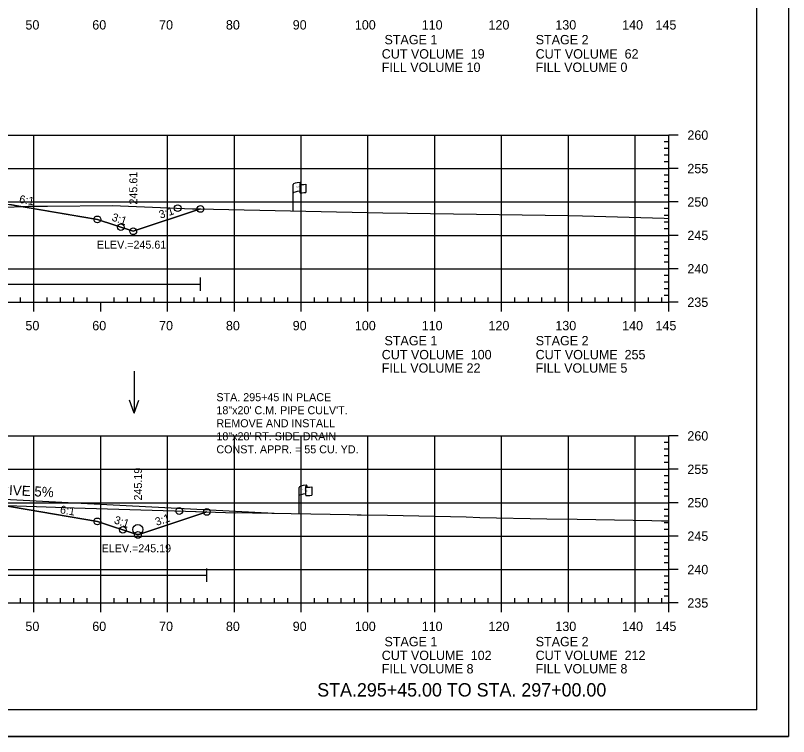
# Model space of a CAD drawing. Extents: x 1365647 to 1367999, y 387113 to 400173.
# Drawn here: x 1365941.3 to 1366057, y 396972.9 to 397080.8 of the extents above; entities that cross this region are included whole.
import ezdxf

# ---------------------------------------------------------------- set-up
doc = ezdxf.new("R2010")
doc.units = 0
for name, color, linetype in [('E_Existing ROW', 7, 'Continuous'), ('R_Axis', 7, 'Continuous'), ('R_Axis Annot', 7, 'Continuous'), ('R_Border', 7, 'Continuous'), ('R_Border Notes', 7, 'Continuous'), ('R_Contours', 7, 'Continuous'), ('R_Draft', 7, 'Continuous'), ('R_Drive', 7, 'Continuous'), ('R_Exist Surface', 7, 'Continuous'), ('R_Fin Surface', 7, 'Continuous'), ('R_Fin Surface Annot', 7, 'Continuous'), ('R_Grid', 7, 'Continuous'), ('R_No Plot', 7, 'Continuous'), ('R_Proposed Const Limits', 7, 'Continuous'), ('R_Water', 7, 'Continuous'), ('R_Water Annot', 7, 'Continuous')]:
    doc.layers.add(name, color=color, linetype=linetype)

msp = doc.modelspace()

# ---------------------------------------------------------------- linework, layer by layer
at = {"layer": 'E_Existing ROW'}
for p, q in [((1365982.87, 397051.58), (1365982.87, 397055.53)), ((1365983.87, 397055.63), (1365983.87, 397055.62)), ((1365983.87, 397055.62), (1365983.87, 397054.39)), ((1365984.04, 397055.79), (1365984.04, 397055.55)), ((1365984.81, 397055.59), (1365984.81, 397054.35)), ((1365983.77, 397006.28), (1365983.77, 397010.23)), ((1365984.76, 397010.33), (1365984.76, 397010.31)), ((1365984.76, 397010.31), (1365984.76, 397009.09)), ((1365984.93, 397010.48), (1365984.93, 397010.24)), ((1365985.7, 397010.29), (1365985.7, 397009.05))]:
    msp.add_line(p, q, dxfattribs=at)
for centre, radius, start, end in [((1365983.95, 397055.63), 0.078, 88.6458, 274.2828), ((1365983.96, 397055.79), 0.0783, 263.0712, 93.9564), ((1365983.95, 397054.39), 0.0783, 180, 273.9564), ((1365984.84, 397010.33), 0.078, 88.6458, 274.2828), ((1365984.85, 397010.48), 0.0783, 263.0712, 93.9564), ((1365984.84, 397009.09), 0.0783, 180, 273.9564)]:
    msp.add_arc(centre, radius, start, end, dxfattribs=at)
for centre, major_axis, ratio, start_param, end_param in [((1365984.46, 397055.58), (-1.58, -0.04), 0.19887, 5.030368, 6.283185), ((1365985.16, 397055.69), (-1.23, -0.13), 0.052933, 0.159456, 1.268315), ((1365984.45, 397054.26), (-1.58, -0.04), 0.19887, 5.083035, 6.194897), ((1365985.16, 397054.45), (-1.23, -0.13), 0.052933, 0.159456, 1.268315), ((1365985.35, 397010.27), (-1.58, -0.04), 0.19887, 5.030368, 6.283185), ((1365986.06, 397010.39), (-1.23, -0.13), 0.052933, 0.159456, 1.268315), ((1365985.34, 397008.96), (-1.58, -0.04), 0.19887, 5.083035, 6.194897), ((1365986.06, 397009.15), (-1.23, -0.13), 0.052933, 0.159456, 1.268315)]:
    msp.add_ellipse(centre, major_axis=major_axis, ratio=ratio, start_param=start_param, end_param=end_param, dxfattribs=at)
at = {"layer": 'R_Axis'}
for p, q in [((1366039.09, 397061.93), (1366038.39, 397061.93)), ((1366039.09, 397037.93), (1366039.09, 397062.93)), ((1366040.49, 397062.93), (1366039.09, 397062.93)), ((1366039.09, 397060.93), (1366038.39, 397060.93)), ((1366039.09, 397059.93), (1366038.39, 397059.93)), ((1366039.09, 397058.93), (1366038.39, 397058.93)), ((1366040.49, 397057.93), (1366039.09, 397057.93)), ((1366039.09, 397056.93), (1366038.39, 397056.93)), ((1366039.09, 397055.93), (1366038.39, 397055.93)), ((1366039.09, 397054.93), (1366038.39, 397054.93)), ((1366039.09, 397053.93), (1366038.39, 397053.93)), ((1366040.49, 397052.93), (1366039.09, 397052.93)), ((1366039.09, 397051.93), (1366038.39, 397051.93)), ((1366039.09, 397050.93), (1366038.39, 397050.93)), ((1366039.09, 397049.93), (1366038.39, 397049.93)), ((1366039.09, 397048.93), (1366038.39, 397048.93)), ((1366040.49, 397047.93), (1366039.09, 397047.93)), ((1366039.09, 397046.93), (1366038.39, 397046.93)), ((1366039.09, 397045.93), (1366038.39, 397045.93)), ((1366039.09, 397044.93), (1366038.39, 397044.93)), ((1366039.09, 397043.93), (1366038.39, 397043.93)), ((1366040.49, 397042.93), (1366039.09, 397042.93)), ((1366039.09, 397041.93), (1366038.39, 397041.93)), ((1366039.09, 397040.93), (1366038.39, 397040.93)), ((1366039.09, 397039.93), (1366038.39, 397039.93)), ((1366039.09, 397038.93), (1366038.39, 397038.93)), ((1365749.09, 397037.93), (1366039.09, 397037.93)), ((1365942.09, 397037.93), (1365942.09, 397038.63)), ((1365944.09, 397036.53), (1365944.09, 397037.93)), ((1365946.09, 397037.93), (1365946.09, 397038.63)), ((1365948.09, 397037.93), (1365948.09, 397038.63)), ((1365950.09, 397037.93), (1365950.09, 397038.63)), ((1365952.09, 397037.93), (1365952.09, 397038.63)), ((1365954.09, 397036.53), (1365954.09, 397037.93)), ((1365956.09, 397037.93), (1365956.09, 397038.63)), ((1365958.09, 397037.93), (1365958.09, 397038.63)), ((1365960.09, 397037.93), (1365960.09, 397038.63)), ((1365962.09, 397037.93), (1365962.09, 397038.63)), ((1365964.09, 397036.53), (1365964.09, 397037.93)), ((1365966.09, 397037.93), (1365966.09, 397038.63)), ((1365968.09, 397037.93), (1365968.09, 397038.63)), ((1365970.09, 397037.93), (1365970.09, 397038.63)), ((1365972.09, 397037.93), (1365972.09, 397038.63)), ((1365974.09, 397036.53), (1365974.09, 397037.93)), ((1365976.09, 397037.93), (1365976.09, 397038.63)), ((1365978.09, 397037.93), (1365978.09, 397038.63)), ((1365980.09, 397037.93), (1365980.09, 397038.63)), ((1365982.09, 397037.93), (1365982.09, 397038.63)), ((1365984.09, 397036.53), (1365984.09, 397037.93)), ((1365986.09, 397037.93), (1365986.09, 397038.63)), ((1365988.09, 397037.93), (1365988.09, 397038.63)), ((1365990.09, 397037.93), (1365990.09, 397038.63)), ((1365992.09, 397037.93), (1365992.09, 397038.63)), ((1365994.09, 397036.53), (1365994.09, 397037.93)), ((1365996.09, 397037.93), (1365996.09, 397038.63)), ((1365998.09, 397037.93), (1365998.09, 397038.63)), ((1366000.09, 397037.93), (1366000.09, 397038.63)), ((1366002.09, 397037.93), (1366002.09, 397038.63)), ((1366004.09, 397036.53), (1366004.09, 397037.93)), ((1366006.09, 397037.93), (1366006.09, 397038.63)), ((1366008.09, 397037.93), (1366008.09, 397038.63)), ((1366010.09, 397037.93), (1366010.09, 397038.63)), ((1366012.09, 397037.93), (1366012.09, 397038.63)), ((1366014.09, 397036.53), (1366014.09, 397037.93)), ((1366016.09, 397037.93), (1366016.09, 397038.63)), ((1366018.09, 397037.93), (1366018.09, 397038.63)), ((1366020.09, 397037.93), (1366020.09, 397038.63)), ((1366022.09, 397037.93), (1366022.09, 397038.63)), ((1366024.09, 397036.53), (1366024.09, 397037.93)), ((1366026.09, 397037.93), (1366026.09, 397038.63)), ((1366028.09, 397037.93), (1366028.09, 397038.63)), ((1366030.09, 397037.93), (1366030.09, 397038.63)), ((1366032.09, 397037.93), (1366032.09, 397038.63)), ((1366034.09, 397036.53), (1366034.09, 397037.93)), ((1366036.09, 397037.93), (1366036.09, 397038.63)), ((1366038.09, 397037.93), (1366038.09, 397038.63)), ((1366039.09, 397036.53), (1366039.09, 397037.93)), ((1366040.49, 397037.93), (1366039.09, 397037.93)), ((1366039.09, 396992.93), (1366039.09, 397017.93)), ((1366040.49, 397017.93), (1366039.09, 397017.93)), ((1366039.09, 397016.93), (1366038.39, 397016.93)), ((1366039.09, 397015.93), (1366038.39, 397015.93)), ((1366039.09, 397014.93), (1366038.39, 397014.93)), ((1366039.09, 397013.93), (1366038.39, 397013.93)), ((1366040.49, 397012.93), (1366039.09, 397012.93)), ((1366039.09, 397011.93), (1366038.39, 397011.93)), ((1366039.09, 397010.93), (1366038.39, 397010.93)), ((1366039.09, 397009.93), (1366038.39, 397009.93)), ((1366039.09, 397008.93), (1366038.39, 397008.93)), ((1366040.49, 397007.93), (1366039.09, 397007.93)), ((1366039.09, 397006.93), (1366038.39, 397006.93)), ((1366039.09, 397005.93), (1366038.39, 397005.93)), ((1366039.09, 397004.93), (1366038.39, 397004.93)), ((1366039.09, 397003.93), (1366038.39, 397003.93)), ((1366040.49, 397002.93), (1366039.09, 397002.93)), ((1366039.09, 397001.93), (1366038.39, 397001.93)), ((1366039.09, 397000.93), (1366038.39, 397000.93)), ((1366039.09, 396999.93), (1366038.39, 396999.93)), ((1366039.09, 396998.93), (1366038.39, 396998.93)), ((1366040.49, 396997.93), (1366039.09, 396997.93)), ((1366039.09, 396996.93), (1366038.39, 396996.93)), ((1366039.09, 396995.93), (1366038.39, 396995.93)), ((1366039.09, 396994.93), (1366038.39, 396994.93)), ((1365942.09, 396992.93), (1365942.09, 396993.63)), ((1365946.09, 396992.93), (1365946.09, 396993.63)), ((1365948.09, 396992.93), (1365948.09, 396993.63)), ((1365950.09, 396992.93), (1365950.09, 396993.63)), ((1365952.09, 396992.93), (1365952.09, 396993.63)), ((1365956.09, 396992.93), (1365956.09, 396993.63)), ((1365958.09, 396992.93), (1365958.09, 396993.63)), ((1365960.09, 396992.93), (1365960.09, 396993.63)), ((1365962.09, 396992.93), (1365962.09, 396993.63)), ((1365966.09, 396992.93), (1365966.09, 396993.63)), ((1365968.09, 396992.93), (1365968.09, 396993.63)), ((1365970.09, 396992.93), (1365970.09, 396993.63)), ((1365972.09, 396992.93), (1365972.09, 396993.63)), ((1365976.09, 396992.93), (1365976.09, 396993.63)), ((1365978.09, 396992.93), (1365978.09, 396993.63)), ((1365980.09, 396992.93), (1365980.09, 396993.63)), ((1365982.09, 396992.93), (1365982.09, 396993.63)), ((1365986.09, 396992.93), (1365986.09, 396993.63)), ((1365988.09, 396992.93), (1365988.09, 396993.63)), ((1365990.09, 396992.93), (1365990.09, 396993.63)), ((1365992.09, 396992.93), (1365992.09, 396993.63)), ((1365996.09, 396992.93), (1365996.09, 396993.63)), ((1365998.09, 396992.93), (1365998.09, 396993.63)), ((1366000.09, 396992.93), (1366000.09, 396993.63)), ((1366002.09, 396992.93), (1366002.09, 396993.63)), ((1366006.09, 396992.93), (1366006.09, 396993.63)), ((1366008.09, 396992.93), (1366008.09, 396993.63)), ((1366010.09, 396992.93), (1366010.09, 396993.63)), ((1366012.09, 396992.93), (1366012.09, 396993.63)), ((1366016.09, 396992.93), (1366016.09, 396993.63)), ((1366018.09, 396992.93), (1366018.09, 396993.63)), ((1366020.09, 396992.93), (1366020.09, 396993.63)), ((1366022.09, 396992.93), (1366022.09, 396993.63)), ((1366026.09, 396992.93), (1366026.09, 396993.63)), ((1366028.09, 396992.93), (1366028.09, 396993.63)), ((1366030.09, 396992.93), (1366030.09, 396993.63)), ((1366032.09, 396992.93), (1366032.09, 396993.63)), ((1366036.09, 396992.93), (1366036.09, 396993.63)), ((1366038.09, 396992.93), (1366038.09, 396993.63)), ((1366039.09, 396993.93), (1366038.39, 396993.93)), ((1365749.09, 396992.93), (1366039.09, 396992.93)), ((1365944.09, 396991.53), (1365944.09, 396992.93)), ((1365954.09, 396991.53), (1365954.09, 396992.93)), ((1365964.09, 396991.53), (1365964.09, 396992.93)), ((1365974.09, 396991.53), (1365974.09, 396992.93)), ((1365984.09, 396991.53), (1365984.09, 396992.93)), ((1365994.09, 396991.53), (1365994.09, 396992.93)), ((1366004.09, 396991.53), (1366004.09, 396992.93)), ((1366014.09, 396991.53), (1366014.09, 396992.93)), ((1366024.09, 396991.53), (1366024.09, 396992.93)), ((1366034.09, 396991.53), (1366034.09, 396992.93)), ((1366039.09, 396991.53), (1366039.09, 396992.93)), ((1366040.49, 396992.93), (1366039.09, 396992.93))]:
    msp.add_line(p, q, dxfattribs=at)
at = {"layer": 'R_Border'}
for q in [(1366052.27, 397182.39), (1365736.09, 396976.93)]:
    msp.add_line((1366052.27, 396976.93), q, dxfattribs=at)
at = {"layer": 'R_Contours'}
for points in [[(1365914.17, 397053.01), (1365914.38, 397052.94), (1365918.21, 397052.02), (1365920.51, 397051.73), (1365921.07, 397051.63), (1365921.69, 397051.55), (1365926.15, 397050.92), (1365931.03, 397051.58), (1365932.84, 397051.84), (1365939.11, 397052.1), (1365942.12, 397052.24), (1365940.72, 397052.48), (1365925.59, 397052.78)], [(1365942.12, 397052.24), (1365943.26, 397052.3), (1365946.14, 397052.31), (1365955.85, 397052.38), (1365967.82, 397051.91), (1365967.9, 397051.9), (1365969.01, 397051.88), (1365958.97, 397048.54), (1365953.59, 397050.33)], [(1365906.22, 397008.99), (1365909.22, 397008.82), (1365910.77, 397008.72), (1365911.82, 397008.66), (1365911.98, 397008.64), (1365912.04, 397008.63), (1365915.66, 397008.49), (1365922.2, 397008.16), (1365924.62, 397008.04), (1365925.87, 397007.99), (1365928.25, 397007.91), (1365945.93, 397007.29), (1365950.1, 397007.15), (1365966.77, 397006.66), (1365969.98, 397006.55), (1365959.67, 397003.11), (1365953.59, 397005.14), (1365940.72, 397007.29), (1365925.59, 397007.59), (1365906.22, 397007.98)]]:
    msp.add_lwpolyline(points, close=True, dxfattribs=at)
at = {"layer": 'R_Drive'}
msp.add_line((1365938.48, 397008.53), (1365980.03, 397006.37), dxfattribs=at)
at = {"layer": 'R_Exist Surface'}
for points in [[(1365939.11, 397052.1), (1365943.26, 397052.3), (1365946.14, 397052.31), (1365955.85, 397052.38), (1365967.82, 397051.91), (1365967.9, 397051.9), (1365970.99, 397051.84), (1365996.29, 397051.3), (1366000, 397051.25), (1366024.05, 397050.91), (1366026.2, 397050.86), (1366038.39, 397050.49), (1366039.09, 397050.48)], [(1365928.25, 397007.91), (1365945.93, 397007.29), (1365950.1, 397007.15), (1365966.77, 397006.66), (1365974.24, 397006.4), (1365974.58, 397006.46), (1365976.82, 397006.4), (1365991.31, 397006.15), (1365992.45, 397006.13), (1365993.09, 397006.11), (1365997, 397006.05), (1366008.8, 397005.8), (1366010.84, 397005.72), (1366020.88, 397005.53), (1366025.4, 397005.45), (1366036.59, 397005.25), (1366038.03, 397005.22), (1366039.09, 397005.2)]]:
    msp.add_lwpolyline(points, dxfattribs=at)
at = {"layer": 'R_Fin Surface'}
for points in [[(1365815.81, 397056.59), (1365834.59, 397050.33), (1365847.47, 397052.48), (1365856.59, 397054), (1365862.59, 397054.24), (1365864.59, 397054.28), (1365894.09, 397054.87), (1365923.59, 397054.28), (1365925.59, 397054.24), (1365931.59, 397054), (1365940.72, 397052.48), (1365953.59, 397050.33), (1365958.97, 397048.54), (1365969.01, 397051.88)], [(1365817.66, 397010.79), (1365834.59, 397005.14), (1365847.47, 397007.29), (1365856.59, 397008.81), (1365862.59, 397009.05), (1365864.59, 397009.09), (1365894.09, 397009.68), (1365923.59, 397009.09), (1365925.59, 397009.05), (1365931.59, 397008.81), (1365940.72, 397007.29), (1365953.59, 397005.14), (1365959.67, 397003.11), (1365969.98, 397006.55)]]:
    msp.add_lwpolyline(points, dxfattribs=at)
at = {"layer": 'R_Grid'}
for p, q in [((1365749.09, 397062.93), (1366039.09, 397062.93)), ((1365944.09, 397037.93), (1365944.09, 397062.93)), ((1365964.09, 397037.93), (1365964.09, 397062.93)), ((1365974.09, 397037.93), (1365974.09, 397062.93)), ((1365984.09, 397037.93), (1365984.09, 397062.93)), ((1365994.09, 397037.93), (1365994.09, 397062.93)), ((1366004.09, 397037.93), (1366004.09, 397062.93)), ((1366014.09, 397037.93), (1366014.09, 397062.93)), ((1366024.09, 397037.93), (1366024.09, 397062.93)), ((1366034.09, 397037.93), (1366034.09, 397062.93)), ((1366039.09, 397037.93), (1366039.09, 397062.93)), ((1365749.09, 397057.93), (1366039.09, 397057.93)), ((1365749.09, 397052.93), (1366039.09, 397052.93)), ((1365749.09, 397047.93), (1366039.09, 397047.93)), ((1365749.09, 397042.93), (1366039.09, 397042.93)), ((1365749.09, 397037.93), (1366039.09, 397037.93)), ((1365749.09, 397017.93), (1366039.09, 397017.93)), ((1365944.09, 396992.93), (1365944.09, 397017.93)), ((1365954.09, 396992.93), (1365954.09, 397017.93)), ((1365964.09, 396992.93), (1365964.09, 397017.93)), ((1365974.09, 396992.93), (1365974.09, 397017.93)), ((1365984.09, 396992.93), (1365984.09, 397017.93)), ((1365994.09, 396992.93), (1365994.09, 397017.93)), ((1366004.09, 396992.93), (1366004.09, 397017.93)), ((1366014.09, 396992.93), (1366014.09, 397017.93)), ((1366024.09, 396992.93), (1366024.09, 397017.93)), ((1366034.09, 396992.93), (1366034.09, 397017.93)), ((1366039.09, 396992.93), (1366039.09, 397017.93)), ((1365749.09, 397012.93), (1366039.09, 397012.93)), ((1365749.09, 397007.93), (1366039.09, 397007.93)), ((1365749.09, 397002.93), (1366039.09, 397002.93)), ((1365749.09, 396997.93), (1366039.09, 396997.93)), ((1365749.09, 396992.93), (1366039.09, 396992.93))]:
    msp.add_line(p, q, dxfattribs=at)
at = {"layer": 'R_No Plot'}
msp.add_line((1365723.69, 396972.95), (1366057.03, 396972.95), dxfattribs=at)
msp.add_lwpolyline([(1365723.69, 397186.28), (1366057.03, 397186.28), (1366057.03, 396972.94), (1365723.69, 396972.94)], close=True, dxfattribs=at)
for centre in [(1365965.61, 397052), (1365969.01, 397051.88), (1365953.59, 397050.33), (1365953.59, 397050.33), (1365957.1, 397049.16), (1365958.97, 397048.54), (1365965.85, 397006.69), (1365969.98, 397006.55), (1365953.59, 397005.14), (1365953.59, 397005.14), (1365953.59, 397005.14), (1365953.59, 397005.14), (1365953.59, 397005.14), (1365957.4, 397003.87), (1365959.67, 397003.11)]:
    msp.add_circle(centre, 0.5, dxfattribs=at)
at = {"layer": 'R_Proposed Const Limits'}
for points in [[(1365958.97, 397048.54), (1365969.01, 397051.88)], [(1365959.67, 397003.11), (1365969.98, 397006.55)]]:
    msp.add_lwpolyline(points, dxfattribs=at)
at = {"layer": 'R_Water'}
for p, q in [((1365969.01, 397039.65), (1365969.01, 397041.65)), ((1365882.09, 397040.65), (1365969.01, 397040.65)), ((1365882.5, 396997.11), (1365969.98, 396997.11)), ((1365969.98, 396996.11), (1365969.98, 396998.11))]:
    msp.add_line(p, q, dxfattribs=at)
msp.add_circle((1365959.65, 397003.91), 0.75, dxfattribs=at)
at = {"layer": 'R_Water Annot'}
for p, q in [((1365959.12, 397027.61), (1365959.12, 397021.33)), ((1365959.12, 397021.33), (1365958.42, 397023.25)), ((1365959.12, 397021.33), (1365959.82, 397023.25))]:
    msp.add_line(p, q, dxfattribs=at)

# ---------------------------------------------------------------- texts
at = {"layer": 'E_Existing ROW'}
for s, height, rotation, p in [('R ', 0.2, 9.9884, (1365983.39, 397055.04)), (' O', 0.2, 9.9884, (1365983.54, 397055.08)), ('W', 0.2, 351.1788, (1365983.87, 397054.91)), ('DWB 11-9-07', 0.001, 90, (1365984.04, 397055.55)), ('DWB 11-9-07', 0.001, 5.0717, (1365984.8, 397054.35)), ('DWB 11-9-07', 0.001, 90, (1365982.87, 397051.58)), ('R ', 0.2, 9.9884, (1365984.29, 397009.73)), (' O', 0.2, 9.9884, (1365984.43, 397009.78)), ('W', 0.2, 351.1788, (1365984.76, 397009.61)), ('DWB 11-9-07', 0.001, 90, (1365984.93, 397010.24)), ('DWB 11-9-07', 0.001, 5.0717, (1365985.69, 397009.05)), ('DWB 11-9-07', 0.001, 90, (1365983.77, 397006.28))]:
    msp.add_text(s, height=height, rotation=rotation, dxfattribs=at).set_placement(p)
at = {"layer": 'R_Axis Annot'}
for s, p in [('50', (1365942.83, 397078.73)), ('60', (1365952.83, 397078.73)), ('70', (1365962.83, 397078.73)), ('80', (1365972.83, 397078.73)), ('90', (1365982.83, 397078.73)), ('100', (1365992.13, 397078.73)), ('110', (1366002.13, 397078.73)), ('120', (1366012.13, 397078.73)), ('130', (1366022.13, 397078.73)), ('140', (1366032.13, 397078.73)), ('145', (1366037.12, 397078.73)), ('STAGE 1', (1365996.56, 397076.52)), ('STAGE 2', (1366019.19, 397076.52)), ('CUT VOLUME  19', (1365996.15, 397074.39)), ('CUT VOLUME  62', (1366019.18, 397074.39)), ('FILL VOLUME 10', (1365996.15, 397072.39)), ('FILL VOLUME 0', (1366019.18, 397072.39)), ('260', (1366041.89, 397062.23)), ('255', (1366041.89, 397057.23)), ('250', (1366041.89, 397052.23)), ('245', (1366041.89, 397047.23)), ('240', (1366041.89, 397042.23)), ('235', (1366041.89, 397037.23)), ('50', (1365942.83, 397033.73)), ('60', (1365952.83, 397033.73)), ('70', (1365962.83, 397033.73)), ('80', (1365972.83, 397033.73)), ('90', (1365982.83, 397033.73)), ('100', (1365992.13, 397033.73)), ('110', (1366002.13, 397033.73)), ('120', (1366012.13, 397033.73)), ('130', (1366022.13, 397033.73)), ('140', (1366032.13, 397033.73)), ('145', (1366037.12, 397033.73)), ('STAGE 1', (1365996.56, 397031.48)), ('STAGE 2', (1366019.19, 397031.48)), ('CUT VOLUME  100', (1365996.15, 397029.39)), ('CUT VOLUME  255', (1366019.18, 397029.39)), ('FILL VOLUME 22', (1365996.15, 397027.39)), ('FILL VOLUME 5', (1366019.18, 397027.39)), ('260', (1366041.89, 397017.23)), ('255', (1366041.89, 397012.23)), ('250', (1366041.89, 397007.23)), ('245', (1366041.89, 397002.23)), ('240', (1366041.89, 396997.23)), ('235', (1366041.89, 396992.23)), ('50', (1365942.83, 396988.73)), ('60', (1365952.83, 396988.73)), ('70', (1365962.83, 396988.73)), ('80', (1365972.83, 396988.73)), ('90', (1365982.83, 396988.73)), ('100', (1365992.13, 396988.73)), ('110', (1366002.13, 396988.73)), ('120', (1366012.13, 396988.73)), ('130', (1366022.13, 396988.73)), ('140', (1366032.13, 396988.73)), ('145', (1366037.12, 396988.73)), ('STAGE 1', (1365996.56, 396986.45)), ('STAGE 2', (1366019.19, 396986.45)), ('CUT VOLUME  102', (1365996.15, 396984.39)), ('CUT VOLUME  212', (1366019.18, 396984.39)), ('FILL VOLUME 8', (1365996.15, 396982.39)), ('FILL VOLUME 8', (1366019.18, 396982.39))]:
    msp.add_text(s, height=1.4, dxfattribs=at).set_placement(p)
at = {"layer": 'R_Border Notes'}
for s, p in [('ELEV.=245.61', (1365953.51, 397045.94)), ('ELEV.=245.19', (1365954.23, 397000.51))]:
    msp.add_text(s, height=1.2, dxfattribs=at).set_placement(p)
at = {"layer": 'R_Draft'}
for s, p in [('STA. 295+45 IN PLACE', (1365971.41, 397023.12)), ('18"x20\' C.M. PIPE CULV\'T.', (1365971.41, 397021.17)), ('REMOVE AND INSTALL ', (1365971.41, 397019.22)), ('18"x28\' RT. SIDE DRAIN', (1365971.41, 397017.27)), ('CONST. APPR. = 55 CU. YD.', (1365971.41, 397015.32))]:
    msp.add_text(s, height=1.2, rotation=360, dxfattribs=at).set_placement(p)
msp.add_text('STA.295+45.00 TO STA. 297+00.00', height=2, dxfattribs=at).set_placement((1365986.49, 396978.93))
at = {"layer": 'R_Drive'}
msp.add_text('DRIVE 5%', height=1.5, rotation=357.0763, dxfattribs=at).set_placement((1365937.45, 397009.23))
at = {"layer": 'R_Fin Surface Annot'}
for s, rotation, p in [('245.61', 90, (1365959.57, 397052.54)), ('6:1', 350.5377, (1365941.83, 397052.8)), ('3:1', 18.4349, (1365963.04, 397050.42)), ('3:1', 341.5651, (1365955.65, 397050.17)), ('245.19', 90, (1365960.27, 397008.26)), ('6:1', 350.5377, (1365947.94, 397006.36)), ('3:1', 341.5651, (1365956, 397004.87)), ('3:1', 18.4349, (1365962.46, 397004.46))]:
    msp.add_text(s, height=1.2, rotation=rotation, dxfattribs=at).set_placement(p)

doc.saveas('drawing.dxf')
